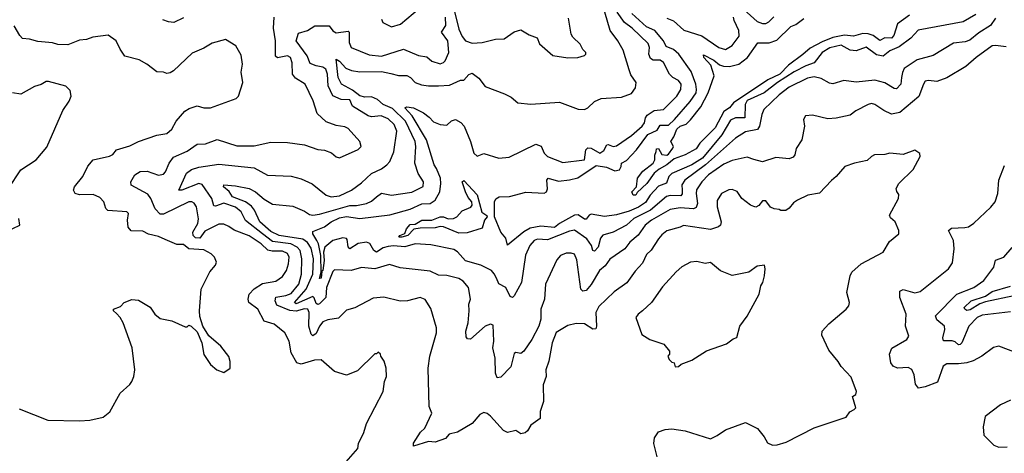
# Model space of a CAD drawing. Extents: x 1246230 to 1426786, y 660032 to 763141.
# Tile 360 of 566: x 1383308 to 1389178, y 664837 to 667420. Entities that reach past the tile are written whole.
import ezdxf

# ---------------------------------------------------------------- set-up
doc = ezdxf.new("R2010")
doc.units = 0

msp = doc.modelspace()

# ---------------------------------------------------------------- linework, layer by layer
at = {"layer": '0CON10XD'}
for points in [[(1385463.6, 667423.6), (1385473.1, 667403.1), (1385525, 667378.2), (1385577.4, 667392.6), (1385728.5, 667521.5)], [(1385225.4, 664754.6), (1385323.3, 664865), (1385326.7, 664895), (1385358.8, 664961.2), (1385376, 665015), (1385473.8, 665205), (1385482, 665265), (1385493.8, 665295), (1385492.5, 665345), (1385480, 665385), (1385460, 665415), (1385458.3, 665428.3), (1385445, 665440), (1385435, 665430), (1385425, 665430), (1385321.7, 665328.3), (1385255, 665302.5), (1385184, 665325), (1385105, 665394.3), (1385065, 665392.2), (1384985, 665368.8), (1384960, 665375), (1384926.2, 665435), (1384913.6, 665505), (1384888.9, 665555), (1384825, 665606.4), (1384764.5, 665625), (1384727.8, 665695), (1384673.1, 665735), (1384669.6, 665755), (1384674.6, 665785), (1384705, 665816.5), (1384755, 665847.8), (1384835, 665862.5), (1384875, 665890), (1384897.3, 665925), (1384910.3, 665965), (1384913.6, 666005), (1384905, 666026.8), (1384875, 666041.5), (1384811.8, 666041.8), (1384787.7, 666047.7), (1384746.7, 666085), (1384675, 666131.9), (1384585.7, 666165.7), (1384555, 666188.9), (1384525, 666201.5), (1384495, 666201.3), (1384459.2, 666185), (1384410.7, 666159.3), (1384381.8, 666118.2), (1384355, 666120.4), (1384341.7, 666135), (1384340.7, 666155), (1384369.1, 666205), (1384374.1, 666234.1), (1384362.1, 666305), (1384346.9, 666326.9), (1384334, 666334), (1384315, 666334.1), (1384165, 666262.3), (1384145, 666260.9), (1384115, 666293.5), (1384088.5, 666355), (1384070.7, 666380.7), (1383972.9, 666435), (1383970, 666455), (1383993.7, 666496.3), (1384025, 666515.8), (1384066.8, 666516.8), (1384135, 666494.7), (1384165, 666500), (1384177.2, 666512.8), (1384198.1, 666565), (1384225, 666600.8), (1384305, 666637.8), (1384365, 666678), (1384415, 666681.1), (1384485, 666705.6), (1384602.2, 666667.8), (1384705, 666668.8), (1384805, 666690.5), (1384905, 666688.9), (1385005, 666674), (1385085, 666646.7), (1385125, 666642.5), (1385166.7, 666626.7), (1385195, 666603.3), (1385215, 666597.5), (1385325, 666646.2), (1385343.8, 666665), (1385335, 666693.8), (1385265, 666771.9), (1385245, 666782.5), (1385195, 666790.4), (1385135, 666812.2), (1385081.7, 666861.7), (1385056.5, 666936.5), (1385008.6, 667035), (1384952.5, 667072.5), (1384934.8, 667094.8), (1384932.2, 667162.2), (1384922.9, 667195), (1384905, 667205.4), (1384845, 667192.3), (1384832.5, 667202.5), (1384833.2, 667295), (1384819.7, 667369.7), (1384823.9, 667435)], [(1384285, 667431.5), (1384225.9, 667404.1), (1384195, 667407.5), (1384160.1, 667420.1)], [(1386192.8, 664972.8), (1386115, 665058.5), (1386095, 665073.5), (1386075, 665079.4), (1386051.7, 665068.3), (1386005.8, 665015), (1385917.8, 664962.2), (1385868.6, 664951.4), (1385846.2, 664925), (1385785, 664902.7), (1385745, 664908), (1385655, 664880), (1385655, 664896.7), (1385697, 664963), (1385722.7, 664987.3), (1385763.8, 665075), (1385749.2, 665115), (1385743.3, 665345), (1385753.6, 665416.4), (1385792.5, 665555), (1385793.3, 665585), (1385758.9, 665698.9), (1385725, 665753.3), (1385695, 665764.2), (1385620, 665745), (1385576.6, 665743.4), (1385477.7, 665767.7), (1385415, 665761.5), (1385305, 665703.5), (1385255, 665690), (1385208.9, 665641.1), (1385145, 665632), (1385115, 665619.7), (1385094.9, 665595.1), (1385075, 665550.9), (1385055, 665536.2), (1385045, 665545.8), (1385030.7, 665595), (1385033.4, 665675), (1385025.9, 665695.9), (1385005, 665698.4), (1384955, 665684.2), (1384917.7, 665687.7), (1384840.3, 665720.3), (1384829.7, 665745), (1384835, 665767.7), (1384895, 665776.1), (1384925, 665788), (1384970.9, 665845), (1384986.8, 665905), (1384989.7, 665995), (1384979.5, 666045), (1384961.2, 666065), (1384924.2, 666084.2), (1384815, 666099.5), (1384755.9, 666145), (1384654.5, 666224.5), (1384627.4, 666275), (1384595, 666303.2), (1384525, 666327), (1384475, 666308.2), (1384465, 666310.5), (1384452.5, 666355), (1384395, 666439.2), (1384375, 666443.3), (1384275, 666403.8), (1384256.7, 666405), (1384302.9, 666505), (1384331.7, 666528.3), (1384375, 666542.4), (1384495, 666559.7), (1384705, 666537), (1384785, 666494.6), (1384925, 666488.5), (1384985, 666471.9), (1385051.7, 666441.7), (1385135, 666374.5), (1385164.6, 666365.4), (1385215, 666371.4), (1385285.6, 666404.4), (1385345, 666447.3), (1385405.8, 666504.2), (1385465, 666531.9), (1385495.4, 666554.6), (1385514.4, 666575.6), (1385537.7, 666632.3), (1385555.3, 666755), (1385540.8, 666795), (1385505, 666830), (1385462.7, 666847.3), (1385405, 666842.2), (1385385, 666848.1), (1385292.2, 666905), (1385275, 666942.5), (1385225, 666944.2), (1385175, 666967.1), (1385145.8, 667025.8), (1385141.7, 667095), (1385132.6, 667125), (1385115, 667137.7), (1385075, 667145.2), (1385039.9, 667159.9), (1385021.9, 667205), (1384955.9, 667295), (1384969.9, 667340.1), (1385024.3, 667355), (1385066.2, 667383.8), (1385153.2, 667383.2), (1385175, 667353.3), (1385195, 667342.1), (1385265, 667352), (1385270.8, 667345), (1385271.8, 667285), (1385284.4, 667255), (1385390.8, 667210.8), (1385465, 667201.8), (1385596.3, 667243.7), (1385685, 667207.5), (1385735, 667198.1), (1385765, 667173.1), (1385815, 667156.7), (1385835, 667164.4), (1385845, 667175.7), (1385865.2, 667224.8), (1385860, 667295), (1385822.8, 667345), (1385848.3, 667385), (1385845.3, 667435)], [(1386615, 666022.5), (1386595, 666030), (1386565, 666028.9), (1386530.8, 666015), (1386510.2, 665989.8), (1386441.9, 665845), (1386436.1, 665755), (1386413.8, 665695), (1386413.9, 665636.1), (1386402.5, 665595), (1386360.5, 665515), (1386314, 665445), (1386295, 665430.8), (1386265, 665437.5), (1386255, 665432), (1386235, 665352.5), (1386175, 665290), (1386155, 665286.7), (1386144.6, 665314.6), (1386142.8, 665402.8), (1386127.5, 665465), (1386134.6, 665505), (1386130.8, 665600.8), (1386115, 665607.1), (1386082.5, 665595), (1385995, 665516.7), (1385977.8, 665517.8), (1385969.8, 665529.8), (1385967.2, 665565), (1385981.3, 665615), (1385988, 665685), (1385984.6, 665725), (1385994.4, 665755.6), (1385983.3, 665825), (1385952.4, 665862.4), (1385925, 665878.9), (1385855, 665895.6), (1385805, 665898.9), (1385755, 665922.7), (1385575, 665941.2), (1385512.5, 665962.5), (1385425, 665936.3), (1385345, 665943.1), (1385283.7, 665926.3), (1385185, 665929.5), (1385175, 665919.2), (1385137.3, 665825), (1385133.3, 665765), (1385095, 665727.4), (1385085, 665724), (1385075, 665729.2), (1385064, 665764), (1385055, 665770.6), (1384955, 665727.5), (1384946, 665735), (1385015.4, 665815), (1385054.6, 665905), (1385058.4, 665995), (1385045, 666058.2), (1385023.1, 666093.1), (1384995, 666112.8), (1384854.3, 666134.3), (1384805, 666158.2), (1384739.3, 666215), (1384707.6, 666285), (1384689.5, 666309.5), (1384654.1, 666334.1), (1384577.1, 666365), (1384556.9, 666396.9), (1384523.5, 666425), (1384523.8, 666436.2), (1384595, 666430.7), (1384675, 666413.6), (1384713.1, 666395), (1384765, 666350.9), (1384815, 666321.1), (1384935, 666308.5), (1385005, 666278.5), (1385035, 666258.8), (1385054.7, 666254.7), (1385095, 666260.8), (1385275, 666313.8), (1385315, 666312.9), (1385375.2, 666324.8), (1385405, 666339.2), (1385435, 666365.4), (1385465, 666386.8), (1385525, 666375.3), (1385645, 666392.9), (1385713.4, 666426.6), (1385714.7, 666455), (1385682.8, 666502.8), (1385664, 666565), (1385668.4, 666665), (1385664.3, 666695), (1385608.6, 666815), (1385530.6, 666890.6), (1385474.6, 666914.6), (1385440, 666945), (1385405, 666961.5), (1385365, 666958.8), (1385335, 666966.6), (1385290.8, 667000.8), (1385225.4, 667035), (1385206.3, 667075), (1385194.3, 667185.7), (1385215, 667172.9), (1385251.6, 667131.6), (1385285, 667118.2), (1385335, 667109.7), (1385465, 667112.2), (1385519.7, 667099.7), (1385565, 667086.9), (1385615, 667087.5), (1385637.1, 667075), (1385665.4, 667045.4), (1385702.7, 667032.7), (1385745.3, 667025.3), (1385805, 667025.2), (1385870, 667030), (1385935, 667059.2), (1385955, 667060), (1385985, 667093.8), (1386005, 667101.2), (1386045, 667071.2), (1386081.7, 667021.7), (1386198.6, 666978.6), (1386237.9, 666957.9), (1386276.7, 666925), (1386355, 666917.7), (1386525, 666929.6), (1386637.7, 666887.7), (1386674.1, 666884.1), (1386695.5, 666894.5), (1386735, 666933.1), (1386775, 666951.1), (1386895, 666957.8), (1386955, 666980), (1386979.5, 667015), (1386983.3, 667045), (1386951.8, 667091.8), (1386940.5, 667120.5), (1386905, 667239.2), (1386874.5, 667295), (1386827.9, 667355), (1386796.7, 667465)], [(1389125, 667428.5), (1389095, 667384.6), (1389025, 667341.2), (1388971.7, 667298.3), (1388945, 667288.2), (1388875, 667280.4), (1388754, 667206), (1388658.3, 667181.7), (1388580.9, 667129.1), (1388569.7, 667105), (1388565.2, 667075), (1388560, 667035), (1388535, 667008.4), (1388520.2, 667010.2), (1388465, 667043.9), (1388405, 667060.4), (1388295, 667047.8), (1388221.7, 667058.3), (1388155, 667037.8), (1388135, 667042.5), (1388085, 667070), (1388045, 667080.2), (1388005, 667071.5), (1387895, 667017.5), (1387835, 666972.6), (1387744.6, 666885), (1387731.1, 666855), (1387718.2, 666785), (1387706.7, 666765), (1387635, 666751.6), (1387575, 666713.8), (1387395.2, 666554.8), (1387273.1, 666465), (1387254.1, 666435.9), (1387256.1, 666403.9), (1387258, 666382), (1387249.6, 666370.4), (1387185, 666372.3), (1387163, 666367), (1387067.9, 666285), (1386969.2, 666235), (1386925, 666195.2), (1386845, 666155.2), (1386783.7, 666136.3), (1386770.5, 666119.5), (1386755.7, 666065), (1386735, 666041.1), (1386725, 666044.2), (1386716.3, 666075), (1386688.8, 666115), (1386615, 666165.7), (1386585, 666160.4), (1386455, 666109.2), (1386395, 666111.9), (1386375, 666105.3), (1386348.2, 666075), (1386323.2, 666016.8), (1386299.4, 665855), (1386256.2, 665775), (1386245, 665765.6), (1386231.9, 665771.9), (1386205.8, 665825), (1386165, 665846), (1386149.8, 665879.8), (1386137, 665907), (1386119.6, 665925), (1386057.1, 665957.1), (1385965, 665984.4), (1385917.7, 666037.7), (1385895, 666050.2), (1385759, 666079), (1385665, 666085.6), (1385603.9, 666066.1), (1385537, 666073), (1385505, 666069.2), (1385475, 666061.6), (1385435, 666034.8), (1385417.9, 666045), (1385395, 666086.7), (1385375, 666094.4), (1385325, 666086.7), (1385274.8, 666054.8), (1385265.9, 666065.9), (1385260, 666110), (1385255, 666116.5), (1385235, 666120), (1385175, 666104), (1385126.5, 666065), (1385118.5, 666035), (1385122.7, 665985), (1385115, 665926), (1385108.3, 665921.7), (1385105, 665879.4), (1385095, 665877.5), (1385104.5, 665915.5), (1385102.8, 666015), (1385088.5, 666085), (1385079.1, 666105), (1385054.3, 666145), (1385055, 666159.1), (1385124.2, 666185.8), (1385164.7, 666215.3), (1385215, 666239.7), (1385255, 666246.9), (1385335.5, 666235.5), (1385515, 666257.3), (1385635, 666292.2), (1385705, 666323.8), (1385755, 666324.7), (1385784.8, 666345.2), (1385811.6, 666395), (1385818.9, 666445), (1385816.1, 666476.1), (1385793.2, 666533.2), (1385777.8, 666555), (1385733.6, 666705), (1385646.7, 666846.7), (1385603.5, 666895), (1385615, 666901.1), (1385655, 666895.4), (1385715.7, 666865.7), (1385749.5, 666839.5), (1385775, 666810.6), (1385815, 666796.2), (1385855, 666791.2), (1385882.2, 666817.8), (1385905, 666825.3), (1385938.1, 666808.1), (1385956.5, 666785), (1385995, 666694.4), (1386014.5, 666625), (1386035, 666606.2), (1386075, 666622), (1386165, 666595.8), (1386225, 666601.4), (1386385, 666678.9), (1386416.4, 666666.4), (1386434.4, 666625), (1386455, 666605.7), (1386545, 666569.1), (1386675, 666584.4), (1386682, 666645), (1386695, 666656.7), (1386715.2, 666655.2), (1386765.9, 666624.1), (1386789.9, 666640.1), (1386808.8, 666675), (1386815, 666677.3), (1386845, 666663.8), (1386865, 666668.8), (1386955, 666730.3), (1387018.5, 666785), (1387032.4, 666805), (1387038.4, 666835), (1387049.2, 666850.8), (1387090.5, 666879.5), (1387145, 666886), (1387225, 666964.1), (1387249.2, 667005), (1387250.6, 667035), (1387235, 667058.5), (1387202.2, 667075), (1387181.2, 667095), (1387145, 667165.5), (1387125, 667178.4), (1387085, 667178.6), (1387068.2, 667188.2), (1387057.4, 667215), (1387061.6, 667255), (1387055, 667278.8), (1386959.5, 667369.5), (1386912.7, 667402.7), (1386869.3, 667465)], [(1385895, 667484.2), (1385925, 667364.5), (1385945, 667320.6), (1385965, 667294.8), (1386005, 667280), (1386065, 667284.7), (1386145, 667304.2), (1386195, 667306.7), (1386255, 667347.1), (1386295, 667360), (1386345, 667330), (1386391.7, 667311.7), (1386407, 667277), (1386485, 667206), (1386575, 667191.9), (1386635.9, 667194.1), (1386675, 667206.7), (1386683.3, 667215), (1386683.3, 667225), (1386665, 667242.5), (1386648, 667275), (1386605.8, 667315), (1386595, 667333.3), (1386578.7, 667428.7)], [(1389008.1, 667451.9), (1388932.4, 667407.6), (1388665, 667358.5), (1388620.7, 667309.3), (1388550.9, 667259.1), (1388495, 667234.7), (1388455, 667201.8), (1388415, 667210.8), (1388355, 667256.1), (1388295, 667234.4), (1388259, 667239), (1388205, 667268.1), (1388138.3, 667251.7), (1388092.2, 667225), (1388045, 667162.5), (1387995, 667146), (1387925, 667108.7), (1387824.8, 667045), (1387745, 666984.5), (1387645, 666938), (1387632.4, 666915), (1387631.2, 666835), (1387574.6, 666835.4), (1387545, 666821.1), (1387494.1, 666735), (1387378.9, 666595), (1387315, 666554.9), (1387195, 666503.5), (1387177.1, 666485), (1387162.9, 666447.1), (1387115, 666427.7), (1387067, 666375), (1387038.3, 666331.7), (1386997.4, 666302.6), (1386940.1, 666279.9), (1386865, 666257.8), (1386795, 666246.9), (1386715, 666261.3), (1386702.7, 666255), (1386685, 666231.4), (1386675, 666231.2), (1386637.6, 666257.6), (1386615, 666255.5), (1386525, 666205.8), (1386495, 666182.9), (1386415, 666189.3), (1386351.2, 666178.8), (1386313.9, 666156.1), (1386215, 666076.2), (1386205, 666119.2), (1386175, 666154.4), (1386137.6, 666245), (1386138.4, 666335), (1386146.2, 666353.8), (1386165.4, 666364.6), (1386227.2, 666367.2), (1386325, 666392.3), (1386435, 666387.3), (1386447.8, 666395), (1386455, 666413.3), (1386449.5, 666465), (1386457.5, 666475), (1386518.8, 666458.8), (1386585, 666466), (1386635, 666478.8), (1386745, 666552), (1386805, 666541.1), (1386855, 666519.3), (1386882.9, 666525), (1386894.1, 666545), (1386895.6, 666565), (1386925, 666581.6), (1386985, 666644.2), (1387053.3, 666736.7), (1387107.3, 666762.7), (1387125, 666791.3), (1387175, 666792.2), (1387210.6, 666825), (1387305, 666933.7), (1387339.6, 666985), (1387343.2, 667005), (1387338.3, 667035), (1387310.6, 667110.6), (1387238, 667215), (1387205, 667241.6), (1387161.3, 667261.3), (1387145.6, 667295), (1387095, 667355.2), (1387045, 667377.7), (1386957.7, 667457.7)], [(1388612.7, 667447.3), (1388540.6, 667395), (1388518.9, 667325), (1388505, 667309.5), (1388465, 667312.2), (1388435, 667296), (1388395.8, 667325.8), (1388365, 667336), (1388335, 667337.6), (1388278.9, 667321.1), (1388225, 667328.8), (1388155, 667313.3), (1388092.3, 667287.7), (1388020.2, 667249.8), (1387976.4, 667213.6), (1387891.7, 667148.3), (1387839.1, 667095), (1387767.3, 667062.7), (1387562.4, 666925), (1387540, 666895), (1387506.1, 666873.9), (1387454, 666775), (1387361.5, 666685), (1387339.8, 666650.2), (1387275.7, 666615), (1387209.6, 666590.4), (1387166.5, 666555), (1387120.1, 666529.9), (1387090.7, 666505), (1387046.4, 666445), (1386989.4, 666390.6), (1386980.6, 666375), (1386964.3, 666374.3), (1386956.2, 666395), (1386985.6, 666424.4), (1386991.2, 666475), (1387022.3, 666517.7), (1387083.8, 666565), (1387093.3, 666585), (1387093.8, 666613.8), (1387101.2, 666635), (1387105, 666650), (1387115, 666652.5), (1387136.6, 666616.6), (1387165, 666612.9), (1387175, 666618.9), (1387202.3, 666655), (1387204.6, 666665), (1387188.9, 666695), (1387208.2, 666721.8), (1387225, 666766.9), (1387244.6, 666785), (1387281.7, 666798.3), (1387307.4, 666822.6), (1387368.5, 666901.5), (1387412, 666985), (1387448.2, 667085), (1387428.4, 667148.4), (1387386, 667195), (1387385, 667211.2), (1387445, 667179.2), (1387480.4, 667150.4), (1387502.6, 667142.6), (1387539, 667141), (1387595, 667154.7), (1387646, 667194), (1387707.8, 667282.2), (1387775, 667282), (1387821.9, 667298.1), (1387905, 667379.3), (1387935, 667392.2), (1387982.9, 667427.1)], [(1387165, 667430), (1387205, 667413.3), (1387267.3, 667357.3), (1387375, 667324.7), (1387475, 667255.3), (1387515, 667242.5), (1387555, 667267.1), (1387597.8, 667322.2), (1387595.8, 667355), (1387566.7, 667415), (1387562.7, 667435)], [(1387625, 667481.5), (1387705, 667408.8), (1387735, 667397.3), (1387755, 667397.1), (1387773.5, 667406.5), (1387803.6, 667436.4)], [(1383305, 665102), (1383475, 665033.6), (1383665, 665030.6), (1383725.7, 665034.3), (1383805, 665051.2), (1383845.8, 665084.2), (1383906.7, 665195), (1383963.9, 665246.1), (1383976.1, 665263.9), (1383988.8, 665295), (1383994, 665335), (1383978.6, 665465), (1383923.6, 665613.6), (1383907.5, 665645), (1383885, 665670), (1383867.5, 665685), (1383867.5, 665695), (1383908.3, 665711.7), (1383930, 665735), (1383977, 665753), (1384015, 665750), (1384085, 665706.7), (1384113.3, 665665), (1384145, 665640), (1384215, 665626.7), (1384295, 665590), (1384305, 665590), (1384315, 665600), (1384330, 665595), (1384365, 665560), (1384392.5, 665495), (1384406.1, 665426.1), (1384445, 665366.7), (1384482.5, 665335), (1384525, 665317.5), (1384562.5, 665345), (1384563, 665383), (1384553.6, 665413.6), (1384506.7, 665475), (1384435, 665537.5), (1384400, 665595), (1384381.7, 665651.7), (1384378.8, 665685), (1384389.2, 665815), (1384441.7, 665918.3), (1384475, 665957.5), (1384480, 665975), (1384468.8, 666005), (1384450, 666025), (1384405, 666049.4), (1384315, 666055.8), (1384285, 666080), (1384245, 666080), (1384175, 666110), (1384135, 666128.6), (1384075, 666143.3), (1384041.1, 666161.1), (1383971.4, 666161.4), (1383954.3, 666185), (1383950.8, 666225), (1383956, 666265), (1383946.1, 666276.1), (1383833.1, 666283.1), (1383820.8, 666295), (1383809.1, 666335), (1383785, 666360.9), (1383745, 666378.1), (1383665, 666377.5), (1383637.5, 666385), (1383628, 666405), (1383633.9, 666423.9), (1383683.3, 666485), (1383712.9, 666547.1), (1383744.7, 666585.3), (1383843.5, 666606.5), (1383862.6, 666617.4), (1383885, 666645.7), (1383965, 666667.8), (1384015, 666694.4), (1384125, 666733.1), (1384185, 666742.2), (1384215, 666768), (1384240.8, 666815), (1384292.9, 666875), (1384318.3, 666891.7), (1384365, 666907.1), (1384405.6, 666895.6), (1384445.9, 666895.9), (1384598.8, 666951.2), (1384611.2, 666965), (1384638.8, 667045), (1384627.7, 667107.7), (1384635.8, 667155), (1384628.7, 667208.7), (1384596.7, 667265), (1384535, 667302.5), (1384455, 667280), (1384405, 667250), (1384335, 667220.9), (1384225, 667116), (1384205, 667102.5), (1384185, 667100), (1384165, 667108), (1384125, 667108.6), (1384065, 667155.8), (1384020.5, 667180.5), (1383935, 667202.9), (1383905.8, 667245), (1383882, 667295), (1383835, 667327.3), (1383744.5, 667315.5), (1383705, 667301.4), (1383665, 667298.9), (1383595, 667270.8), (1383535, 667271.9), (1383503.2, 667283.2), (1383415, 667289.4), (1383365, 667304), (1383325, 667308), (1383308.8, 667325), (1383275, 667383.3)], [(1389188.3, 667258.3), (1389125, 667267.3), (1389105, 667264.4), (1389009.1, 667195), (1388948.7, 667141.3), (1388835, 667073.3), (1388775, 667052.7), (1388725, 667057.5), (1388706.7, 667053.3), (1388695, 667036.7), (1388667.9, 666962.1), (1388555, 666868.1), (1388505, 666857.1), (1388458.5, 666878.5), (1388406, 666915), (1388385, 666920), (1388365, 666915.5), (1388292.6, 666877.4), (1388259.6, 666850.4), (1388175, 666833.1), (1388125, 666830), (1388035, 666851.2), (1387993, 666847), (1387980, 666825), (1387985.8, 666785), (1387970, 666705), (1387937.3, 666652.7), (1387929.5, 666615), (1387919.7, 666600.3), (1387895, 666591.5), (1387815, 666599.3), (1387735, 666573.5), (1387685, 666587.8), (1387645, 666600.5), (1387555, 666581.6), (1387505, 666559), (1387415, 666495.7), (1387374.7, 666455), (1387342.7, 666407.3), (1387339.7, 666385), (1387348, 666325), (1387339.6, 666300.4), (1387325, 666292.8), (1387245, 666298.9), (1387185, 666290), (1387074.7, 666225), (1387037.3, 666195), (1386994.2, 666135.8), (1386945.4, 666095), (1386915, 666054.5), (1386825, 665992.9), (1386797.1, 665952.9), (1386764.6, 665925), (1386715, 665841.9), (1386685, 665807.1), (1386665, 665803.1), (1386653.6, 665815), (1386629.9, 665989.9), (1386615, 666022.5)], [(1383241.2, 666415), (1383315, 666526.2), (1383405, 666586), (1383468.9, 666661.1), (1383565, 666878.8), (1383602.9, 666935), (1383614, 666965), (1383608.3, 666998.3), (1383583.3, 667025), (1383478.3, 667051.7), (1383465, 667051.2), (1383435.8, 667034.2), (1383395, 667022.5), (1383315, 666977.1), (1383265, 666983.5)], [(1387107.5, 664815), (1387088, 664895), (1387091.2, 664928.8), (1387115.9, 664964.1), (1387155, 664978), (1387195, 664982), (1387275, 664971.4), (1387425, 664924), (1387465, 664942), (1387515, 664976), (1387635, 665020), (1387706.7, 664985), (1387745.8, 664935.8), (1387765, 664900), (1387795, 664886.2), (1387823.6, 664886.4), (1387877.7, 664902.3), (1388045, 664988), (1388235, 665052.5), (1388257, 665083), (1388283, 665097), (1388291.7, 665108.3), (1388272.5, 665175), (1388293, 665187), (1388296.2, 665205), (1388265, 665290), (1388204.4, 665354.4), (1388187, 665383), (1388131.3, 665451.3), (1388090.4, 665540.4), (1388091.7, 665565), (1388131.4, 665608.6), (1388234.5, 665695), (1388250.6, 665715), (1388254.3, 665735), (1388238.6, 665795), (1388258.6, 665895), (1388269.2, 665915), (1388323.7, 665966.3), (1388455.6, 666034.4), (1388492.3, 666097.7), (1388548, 666145), (1388548.8, 666165), (1388527.5, 666215), (1388500, 666240), (1388493.3, 666255), (1388547.5, 666355), (1388549.3, 666379.3), (1388536.4, 666396.4), (1388533.3, 666415), (1388548.8, 666445), (1388635, 666526.7), (1388676.7, 666605), (1388673, 666623), (1388645, 666642.5), (1388575, 666617.8), (1388495.6, 666624.4), (1388465, 666616.9), (1388404.4, 666615.6), (1388385, 666606), (1388359.7, 666580.3), (1388284.3, 666565.7), (1388226.7, 666545), (1388176, 666485), (1388147.3, 666462.7), (1388075, 666386.2), (1388006.7, 666375), (1387945, 666345.5), (1387920.5, 666329.5), (1387895, 666296.7), (1387875, 666283.8), (1387845, 666282.5), (1387835, 666290), (1387805, 666292.5), (1387783.6, 666303.6), (1387755, 666340), (1387735, 666340), (1387715, 666312.5), (1387696.2, 666303.8), (1387685, 666306.2), (1387665, 666314.6), (1387611.9, 666355), (1387585, 666397.5), (1387555, 666408.8), (1387535, 666406.2), (1387491.2, 666385), (1387466.6, 666343.4), (1387465.5, 666305), (1387490, 666215), (1387485.7, 666195), (1387474.5, 666185.5), (1387425, 666171.1), (1387265.5, 666194.5), (1387245, 666183.6), (1387165, 666162.1), (1387135, 666139.1), (1387116.2, 666113.8), (1387072.2, 666047.8), (1387045, 666020.8), (1387020.9, 665969.1), (1386977.1, 665922.9), (1386927, 665853), (1386852, 665798), (1386759.3, 665710.7), (1386743.2, 665675), (1386745.9, 665594.1), (1386741.5, 665578.5), (1386725, 665575.4), (1386675, 665608.2), (1386625, 665609.5), (1386575, 665598.9), (1386505, 665556.7), (1386482.2, 665495), (1386463, 665385), (1386444.1, 665335), (1386445.3, 665295), (1386428.9, 665245), (1386430, 665145), (1386411.2, 665085), (1386410, 665045), (1386354.6, 665005.4), (1386335, 664970), (1386321.7, 664958.3), (1386295, 664953.8), (1386265, 664973.3), (1386215, 664960.8), (1386192.8, 664972.8)], [(1389276, 665425), (1389145, 665474.3), (1389112.2, 665467.8), (1389044, 665415), (1388991.5, 665388.5), (1388955, 665376.2), (1388905, 665369.2), (1388835, 665370.8), (1388812.9, 665355), (1388779.7, 665260.3), (1388705, 665232.1), (1388665.7, 665225.7), (1388647.8, 665247.8), (1388639.4, 665305), (1388625.3, 665335.3), (1388605, 665347.1), (1388540, 665345), (1388514.3, 665355), (1388500.5, 665375), (1388492.3, 665427.7), (1388507, 665463), (1388596.2, 665515), (1388608.6, 665535), (1388588.9, 665595), (1388592.9, 665665), (1388554.6, 665765), (1388555, 665802), (1388575, 665811.8), (1388645, 665791.9), (1388675, 665800), (1388845, 665935.8), (1388868, 665972), (1388879.5, 666055), (1388874.6, 666105), (1388845.5, 666165), (1388862.4, 666177.6), (1388941.5, 666181.5), (1388965, 666186.9), (1388995, 666208.6), (1389097.6, 666302.4), (1389122.5, 666335), (1389139.2, 666385), (1389145.6, 666464.4), (1389179.3, 666550.7)], [(1385585, 666124.2), (1385568.8, 666125), (1385573.8, 666135), (1385603, 666147), (1385614.3, 666175), (1385635, 666199.7), (1385665, 666202), (1385705, 666226.7), (1385765, 666225.3), (1385815, 666245.2), (1385834.9, 666244.9), (1385862.8, 666232.8), (1385894.7, 666235.3), (1385912.9, 666245), (1385945, 666281.1), (1385996.2, 666303.8), (1386004.3, 666315), (1386003.1, 666335), (1385980.6, 666360.6), (1385964.7, 666395), (1385946.2, 666455), (1385955, 666462), (1386035, 666377.2), (1386062.7, 666272.7), (1386092.9, 666252.9), (1386094.5, 666245), (1386079.2, 666225), (1386065, 666177.1), (1385975, 666149.4), (1385925, 666148.2), (1385835, 666186.4), (1385815, 666188.1), (1385785, 666179.8), (1385695, 666178.9), (1385657.6, 666172.4), (1385621.5, 666135), (1385585, 666124.2)], [(1383225, 666156.7), (1383307.5, 666195), (1383302.5, 666235)], [(1389215, 665680.4), (1389045, 665660.3), (1389015, 665646.5), (1388966.2, 665595), (1388924.5, 665495), (1388915, 665484.7), (1388905, 665483.8), (1388885, 665500.8), (1388867, 665507), (1388815, 665506.2), (1388810.5, 665525), (1388823.3, 665575), (1388821.9, 665595), (1388775, 665631.1), (1388766.6, 665655), (1388894.4, 665785.6), (1388995, 665825.3), (1389055, 665865.5), (1389115.6, 665945), (1389125, 665986.7), (1389174, 666005), (1389225, 666062.5)], [(1387215, 665352.5), (1387235, 665353.8), (1387251.2, 665368.8), (1387315, 665392), (1387402.5, 665447.5), (1387521.7, 665488.3), (1387561.7, 665518.3), (1387583, 665527), (1387601.2, 665595), (1387645, 665653.3), (1387715.7, 665785), (1387725.8, 665834.2), (1387738, 665855), (1387748, 665895), (1387752.5, 665935), (1387748.3, 665958.3), (1387705, 665952), (1387655, 665916.2), (1387555, 665896.9), (1387485, 665924.2), (1387425, 665973.8), (1387395, 665967.5), (1387345, 665979.2), (1387307.5, 665975), (1387255, 665948), (1387221.8, 665918.2), (1387140.6, 665829.4), (1387074.3, 665735), (1387021.2, 665685), (1386993.8, 665665), (1386980, 665645), (1387017.5, 665545), (1387065, 665514.2), (1387146.8, 665486.8), (1387182.5, 665445), (1387181.7, 665428.3), (1387172.5, 665415), (1387180, 665395), (1387195, 665380), (1387210, 665375), (1387215, 665352.5)], [(1389235, 665775.6), (1389065, 665739.1), (1389032.6, 665727.4), (1388975, 665692.2), (1388955, 665687.3), (1388941.4, 665695), (1388938.9, 665705), (1388980, 665745), (1389066.1, 665773.9), (1389105, 665801.5), (1389215, 665832.5)], [(1389215, 665154), (1389154.3, 665125.7), (1389063.6, 665056.4), (1389051.2, 664995), (1389056.2, 664945), (1389115.7, 664885.7), (1389144.2, 664874.2), (1389195, 664876)]]:
    msp.add_lwpolyline(points, dxfattribs=at)

doc.saveas('drawing.dxf')
